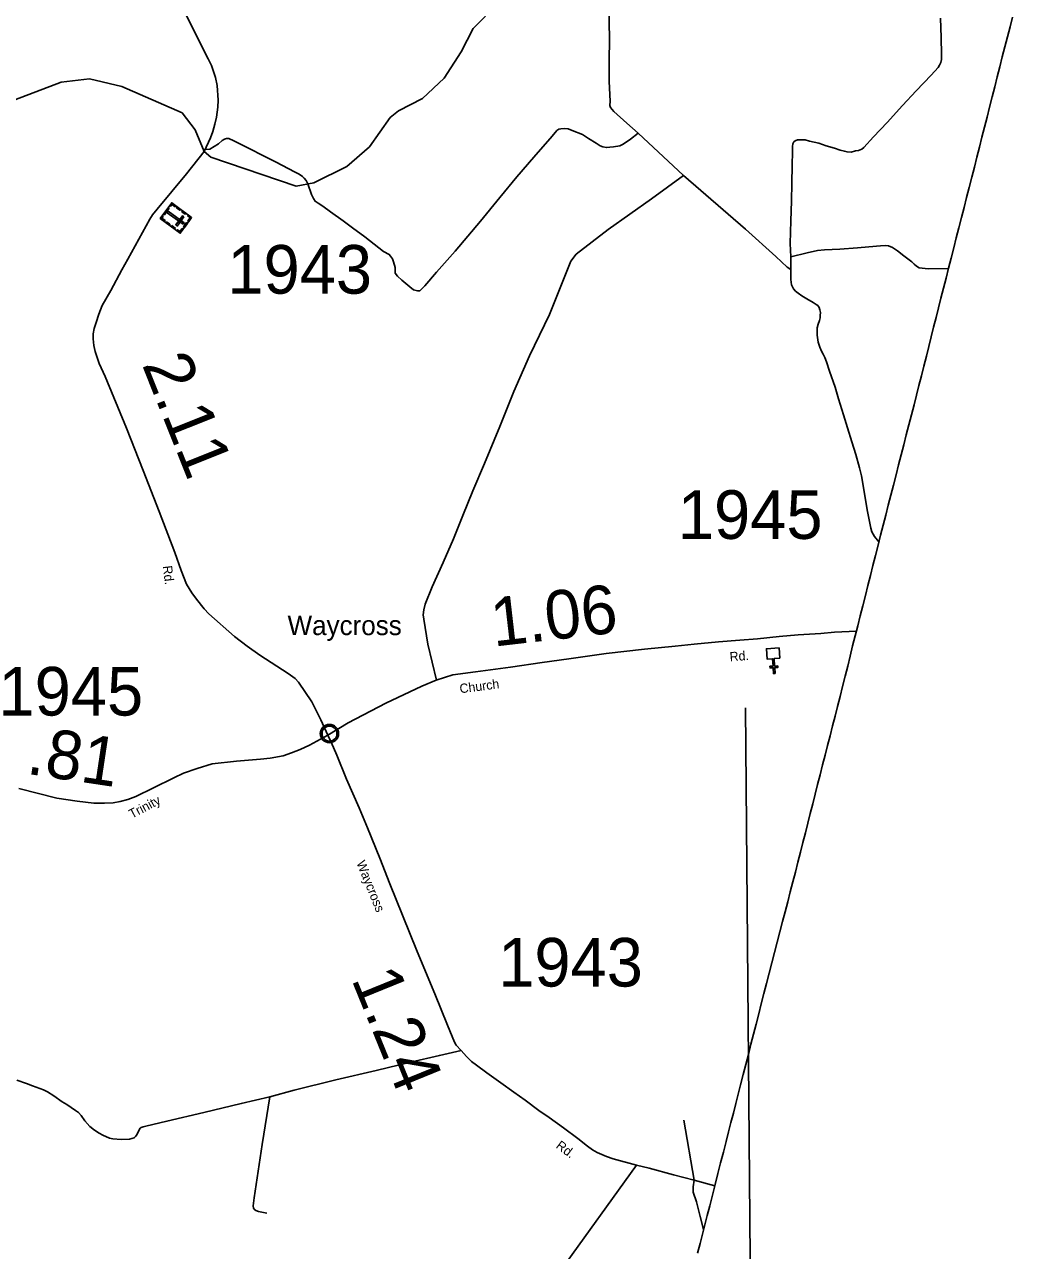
# Model space of a CAD drawing. Extents: x 2093524 to 2270757, y 289120 to 570408.
# Drawn here: x 2242629 to 2252788, y 396412 to 409015 of the extents above; entities that cross this region are included whole.
import ezdxf

# ---------------------------------------------------------------- set-up
doc = ezdxf.new("R2010")
doc.units = 0
for name, color, linetype in [('Exist Boundary Political CountyLine', 7, 'Continuous'), ('Exist Civil Demographics Community CELL', 7, 'Continuous'), ('Exist Civil Demographics Community Label', 7, 'Continuous'), ('Exist Cultural Cemetery CELL', 7, 'Continuous'), ('Exist Cultural Church CELL', 7, 'Continuous'), ('Exist Hydrographic Creek Single Shore', 7, 'Continuous'), ('Exist Road Non-System Type 51', 7, 'Continuous'), ('Exist Road Secondary Mileage Hundredths English Label', 7, 'Continuous'), ('Exist Road Secondary Type 51 Attributed', 7, 'Continuous'), ('Exist Road Secondary Type 51 Label', 7, 'Continuous'), ('Exist Road Secondary Type 51 Number Label', 7, 'Continuous'), ('Map Preparation Longitude Latitude Lines', 7, 'Continuous')]:
    doc.layers.add(name, color=color, linetype=linetype)

msp = doc.modelspace()

# ---------------------------------------------------------------- linework, layer by layer
at = {"layer": 'Exist Boundary Political CountyLine'}
for points in [[(2252788, 409090), (2252762, 408991), (2252736, 408888)], [(2252736, 408888), (2252709, 408785), (2252683, 408682), (2252657, 408579), (2252631, 408476), (2252605, 408373), (2252578, 408270), (2252552, 408167), (2252526, 408064), (2252500, 407961), (2252474, 407858), (2252448, 407755), (2252422, 407652), (2252396, 407549), (2252369, 407445), (2252342, 407341), (2252316, 407237), (2252290, 407134), (2252263, 407030), (2252237, 406926), (2252210, 406822), (2252184, 406718), (2252157, 406614), (2252131, 406510), (2252104, 406407), (2252078, 406303), (2252052, 406203), (2252028, 406103), (2252002, 406003), (2251977, 405904), (2251952, 405804), (2251927, 405704), (2251902, 405604), (2251876, 405504), (2251851, 405405), (2251826, 405305), (2251801, 405205), (2251776, 405105), (2251749, 405002), (2251722, 404899), (2251696, 404796), (2251669, 404693), (2251643, 404590), (2251616, 404487), (2251590, 404384), (2251563, 404281), (2251536, 404178), (2251510, 404075), (2251484, 403972), (2251458, 403868), (2251432, 403765), (2251406, 403661), (2251379, 403558), (2251353, 403454), (2251327, 403351), (2251301, 403247), (2251275, 403144), (2251249, 403040), (2251222, 402937), (2251196, 402833), (2251170, 402730), (2251144, 402626), (2251119, 402522), (2251093, 402419), (2251067, 402315), (2251041, 402211), (2251015, 402108), (2250989, 402004), (2250964, 401904), (2250938, 401804), (2250912, 401704), (2250886, 401603), (2250861, 401503), (2250835, 401403), (2250810, 401303), (2250784, 401203), (2250759, 401103), (2250734, 401004), (2250708, 400904), (2250683, 400805), (2250658, 400705), (2250633, 400605), (2250608, 400506), (2250581, 400404), (2250555, 400302), (2250529, 400200), (2250502, 400098), (2250476, 399996), (2250450, 399894), (2250423, 399793), (2250396, 399686), (2250368, 399580), (2250341, 399474), (2250314, 399368), (2250286, 399262), (2250259, 399156), (2250232, 399052), (2250205, 398948), (2250178, 398844), (2250152, 398740)], [(2250152, 398740), (2250125, 398636), (2250098, 398532), (2250072, 398428), (2250045, 398324)], [(2250045, 398324), (2250018, 398220), (2249991, 398116), (2249967, 398019), (2249942, 397922), (2249918, 397825), (2249893, 397727), (2249868, 397630), (2249844, 397533), (2249816, 397423), (2249787, 397312), (2249759, 397202), (2249730, 397091), (2249702, 396981), (2249674, 396870), (2249649, 396773), (2249624, 396676), (2249600, 396579), (2249575, 396482), (2249550, 396385)]]:
    msp.add_lwpolyline(points, dxfattribs=at)
at = {"layer": 'Exist Civil Demographics Community CELL'}
msp.add_lwpolyline([(2245688, 401739), (2245689, 401744), (2245690, 401751), (2245693, 401758), (2245696, 401764), (2245700, 401769), (2245703, 401774), (2245707, 401779), (2245712, 401783), (2245717, 401788), (2245723, 401792), (2245728, 401795), (2245733, 401797), (2245738, 401799), (2245744, 401801), (2245748, 401802), (2245753, 401803), (2245757, 401804), (2245764, 401804), (2245768, 401804), (2245774, 401804), (2245779, 401803), (2245783, 401802), (2245788, 401801), (2245794, 401799), (2245800, 401796), (2245807, 401792), (2245812, 401789), (2245817, 401785), (2245820, 401781), (2245824, 401777), (2245828, 401772), (2245831, 401768), (2245834, 401763), (2245837, 401758), (2245839, 401753), (2245840, 401748), (2245842, 401743), (2245843, 401737), (2245843, 401732), (2245844, 401726), (2245843, 401720), (2245843, 401715), (2245842, 401709), (2245840, 401703), (2245838, 401697), (2245836, 401692), (2245833, 401686), (2245830, 401681), (2245826, 401676), (2245822, 401671), (2245817, 401667), (2245812, 401662), (2245807, 401659), (2245802, 401656), (2245795, 401653), (2245788, 401650), (2245782, 401649), (2245776, 401648), (2245771, 401647), (2245767, 401647), (2245761, 401647), (2245757, 401647), (2245751, 401648), (2245745, 401649), (2245741, 401651), (2245736, 401653), (2245731, 401655), (2245727, 401657), (2245720, 401661), (2245715, 401665), (2245710, 401670), (2245705, 401675), (2245702, 401679), (2245699, 401683), (2245695, 401690), (2245693, 401693), (2245692, 401697), (2245689, 401706), (2245688, 401713), (2245687, 401718), (2245687, 401724), (2245687, 401729), (2245687, 401735)], close=True, dxfattribs=at)
for radius in [94.3, 76.7]:
    msp.add_circle((2245765, 401726), radius, dxfattribs=at)
at = {"layer": 'Exist Cultural Cemetery CELL'}
for points in [[(2244348, 407031), (2244231, 406871), (2244025, 407021), (2244143, 407181)], [(2244118, 407128), (2244068, 407060), (2244059, 407067), (2244109, 407135)], [(2244260, 406961), (2244271, 406976), (2244108, 407095), (2244097, 407080)], [(2244123, 407155), (2244133, 407148), (2244146, 407166), (2244178, 407142), (2244185, 407151), (2244143, 407182)], [(2244199, 407140), (2244234, 407115), (2244228, 407105), (2244193, 407131)], [(2244254, 407101), (2244289, 407075), (2244282, 407066), (2244247, 407091)], [(2244045, 407048), (2244054, 407041), (2244041, 407023), (2244074, 406999), (2244067, 406990), (2244025, 407021)], [(2244090, 406987), (2244125, 406962), (2244119, 406953), (2244084, 406978)], [(2244269, 407038), (2244254, 407049), (2244185, 406954), (2244200, 406943)], [(2244305, 406971), (2244274, 406930), (2244265, 406936), (2244295, 406978)], [(2244313, 407057), (2244307, 407048), (2244333, 407029), (2244309, 406996), (2244318, 406989), (2244348, 407031)], [(2244144, 406948), (2244179, 406923), (2244172, 406914), (2244137, 406939)], [(2244196, 406896), (2244203, 406905), (2244228, 406886), (2244252, 406919), (2244261, 406912), (2244231, 406870)]]:
    msp.add_lwpolyline(points, close=True, dxfattribs=at)
at = {"layer": 'Exist Cultural Church CELL'}
msp.add_lwpolyline([(2250394, 402500), (2250337, 402496), (2250342, 402420), (2250374, 402422), (2250375, 402406), (2250343, 402404), (2250346, 402344), (2250330, 402343), (2250327, 402403), (2250295, 402401), (2250294, 402417), (2250326, 402419), (2250321, 402495), (2250264, 402492), (2250257, 402598), (2250387, 402606)], close=True, dxfattribs=at)
at = {"layer": 'Exist Hydrographic Creek Single Shore'}
for points in [[(2245421, 407353), (2245604, 407389), (2245944, 407556), (2246176, 407758), (2246390, 408059), (2246473, 408126), (2246722, 408255), (2246945, 408464), (2247118, 408733), (2247241, 408973), (2247736, 409478), (2248068, 409649)], [(2244478, 407710), (2244384, 407934), (2244249, 408108), (2243631, 408379), (2243297, 408458), (2243006, 408424), (2242458, 408212), (2242010, 407965), (2241893, 407964), (2241818, 408015), (2241766, 408206), (2241370, 408752), (2241170, 408858), (2240728, 408929), (2240078, 408958), (2239935, 409033)], [(2245421, 407353), (2244544, 407652), (2244478, 407710)]]:
    msp.add_lwpolyline(points, dxfattribs=at)
at = {"layer": 'Exist Road Non-System Type 51'}
for p, q in [((2248938, 407899), (2249404, 407462)), ((2250509, 406498), (2250508, 406626)), ((2249513, 397133), (2249408, 397753)), ((2248136, 396200), (2248923, 397288))]:
    msp.add_line(p, q, dxfattribs=at)
for points in [[(2248583, 409521), (2248592, 409443), (2248636, 409196), (2248641, 409102), (2248641, 409034), (2248644, 408870), (2248642, 408636), (2248642, 408430), (2248650, 408226), (2248646, 408182), (2248654, 408162), (2248689, 408121), (2248824, 408002), (2248938, 407899)], [(2252049, 409081), (2252055, 408881), (2252056, 408706), (2252057, 408655), (2252051, 408625), (2252037, 408597), (2252023, 408573), (2251950, 408493), (2251797, 408332), (2251657, 408181), (2251498, 408009), (2251357, 407862), (2251260, 407752), (2251238, 407735), (2251205, 407721), (2251173, 407715), (2251129, 407704), (2251087, 407706), (2251059, 407712), (2251017, 407724), (2250957, 407743), (2250872, 407769), (2250796, 407796), (2250702, 407817), (2250656, 407829), (2250628, 407829), (2250596, 407830), (2250576, 407830), (2250554, 407820), (2250538, 407808), (2250530, 407788), (2250527, 407760), (2250527, 407711), (2250522, 407564), (2250518, 407384), (2250517, 407198), (2250509, 406996), (2250503, 406764), (2250508, 406626)], [(2244488, 407729), (2244534, 407735), (2244625, 407790), (2244663, 407822), (2244685, 407836), (2244705, 407844), (2244731, 407843), (2244781, 407819), (2244939, 407740), (2245088, 407664), (2245216, 407601), (2245407, 407500), (2245455, 407475), (2245488, 407453), (2245504, 407437), (2245526, 407411), (2245542, 407377), (2245581, 407266), (2245601, 407226), (2245618, 407198), (2245648, 407180), (2245696, 407147), (2245774, 407091), (2245907, 406997), (2246003, 406924), (2246130, 406832), (2246321, 406680), (2246380, 406651), (2246394, 406633), (2246414, 406605), (2246424, 406575), (2246439, 406517), (2246439, 406485), (2246441, 406459), (2246463, 406429), (2246510, 406388), (2246590, 406320), (2246630, 406287), (2246655, 406281), (2246671, 406277), (2246693, 406277), (2246746, 406330), (2246867, 406468), (2247057, 406686), (2247318, 406992), (2247516, 407235), (2247691, 407449), (2247865, 407652), (2248053, 407868), (2248102, 407924), (2248124, 407938), (2248144, 407944), (2248186, 407945), (2248220, 407941), (2248260, 407925), (2248365, 407884), (2248429, 407844), (2248507, 407795), (2248548, 407768), (2248576, 407758), (2248612, 407750), (2248647, 407754), (2248684, 407757), (2248749, 407769), (2248783, 407786), (2248861, 407838), (2248938, 407899)], [(2246867, 402276), (2246775, 402645), (2246735, 402901), (2246729, 402945), (2246734, 402997), (2246750, 403057), (2246820, 403233), (2246934, 403484), (2247040, 403729), (2247136, 403966), (2247240, 404220), (2247360, 404501), (2247517, 404882), (2247662, 405241), (2247821, 405610), (2248027, 406034), (2248247, 406583), (2248302, 406653), (2248631, 406907), (2249075, 407222), (2249404, 407462)], [(2249404, 407462), (2250042, 406910), (2250356, 406629), (2250471, 406522), (2250509, 406498)], [(2250508, 406626), (2250677, 406668), (2250783, 406692), (2250853, 406697), (2251013, 406704), (2251193, 406718), (2251311, 406730), (2251429, 406739), (2251480, 406742), (2251513, 406740), (2251553, 406723), (2251605, 406687), (2251669, 406637), (2251752, 406574), (2251778, 406552), (2251799, 406532), (2251829, 406512), (2251922, 406503), (2252130, 406506)], [(2251415, 403697), (2251369, 403752), (2251355, 403776), (2251343, 403800), (2251332, 403838), (2251295, 404026), (2251261, 404213), (2251234, 404375), (2251213, 404459), (2251176, 404594), (2251137, 404724), (2251090, 404868), (2251049, 405003), (2250999, 405167), (2250964, 405286), (2250907, 405450), (2250875, 405549), (2250858, 405593), (2250842, 405627), (2250824, 405657), (2250807, 405699), (2250791, 405751), (2250780, 405823), (2250778, 405849), (2250778, 405872), (2250780, 405897), (2250789, 405935), (2250803, 405973), (2250809, 405999), (2250811, 406025), (2250812, 406055), (2250808, 406081), (2250800, 406107), (2250786, 406128), (2250768, 406138), (2250739, 406158), (2250673, 406194), (2250621, 406225), (2250583, 406253), (2250557, 406275), (2250537, 406298), (2250524, 406318), (2250516, 406338), (2250510, 406394), (2250509, 406498)], [(2247118, 398466), (2246896, 398417), (2246599, 398346), (2246244, 398261), (2245831, 398166), (2245402, 398061), (2245153, 397993)], [(2245153, 397993), (2244857, 397922), (2244474, 397831), (2244093, 397740), (2243876, 397689), (2243850, 397682), (2243830, 397676), (2243820, 397668), (2243780, 397596), (2243772, 397584), (2243756, 397570), (2243709, 397557), (2243623, 397553), (2243539, 397560), (2243503, 397567), (2243433, 397597), (2243396, 397617), (2243350, 397648), (2243302, 397688), (2243250, 397743), (2243211, 397799), (2243183, 397829), (2243155, 397852), (2243066, 397914), (2243018, 397941), (2242931, 398003), (2242865, 398042), (2242823, 398064), (2242711, 398103), (2242650, 398128), (2242549, 398164)], [(2245153, 397993), (2245073, 397500), (2244991, 396954), (2244980, 396870), (2244984, 396848), (2244994, 396832), (2245008, 396822), (2245036, 396814), (2245122, 396795)], [(2249513, 397133), (2249506, 397067), (2249504, 397034), (2249506, 397011), (2249539, 396911), (2249577, 396761), (2249612, 396628)]]:
    msp.add_lwpolyline(points, dxfattribs=at)
at = {"layer": 'Exist Road Secondary Type 51 Attributed'}
for points in [[(2244152, 409401), (2244415, 408864), (2244518, 408662), (2244551, 408595), (2244592, 408471), (2244609, 408387), (2244620, 408237), (2244616, 408164), (2244603, 408064), (2244585, 407989), (2244566, 407915), (2244543, 407849), (2244478, 407710), (2244296, 407481), (2243993, 407117), (2243947, 407057), (2243918, 407013), (2243693, 406603), (2243630, 406492), (2243518, 406280), (2243429, 406127), (2243394, 406039), (2243365, 405952), (2243345, 405890), (2243334, 405836), (2243334, 405784), (2243342, 405716), (2243357, 405652), (2243372, 405601), (2243398, 405529), (2243457, 405396), (2243677, 404865), (2243851, 404431), (2244014, 404007), (2244174, 403586), (2244241, 403403), (2244296, 403261), (2244349, 403174), (2244397, 403106), (2244476, 403009), (2244526, 402955), (2244790, 402724), (2244919, 402623), (2245048, 402532), (2245341, 402342), (2245412, 402291), (2245448, 402253), (2245582, 402052), (2245675, 401867), (2245747, 401709)], [(2251183, 402780), (2250958, 402767), (2250817, 402754), (2250585, 402741), (2250387, 402723), (2250166, 402699), (2249984, 402686), (2249764, 402670), (2249515, 402644), (2249319, 402624), (2249003, 402594), (2248610, 402549), (2248226, 402494), (2247951, 402455), (2247625, 402409), (2247266, 402362), (2247032, 402328), (2246862, 402274), (2246713, 402214), (2246345, 402038), (2245957, 401835), (2245747, 401709)], [(2245747, 401709), (2245561, 401608), (2245463, 401563), (2245376, 401528), (2245290, 401498), (2245154, 401473), (2245056, 401462), (2244809, 401441), (2244559, 401414), (2244403, 401368), (2244264, 401320), (2244166, 401271), (2243954, 401167), (2243773, 401080), (2243690, 401048), (2243613, 401027), (2243540, 401013), (2243453, 401010), (2243342, 401010), (2243172, 401031), (2242963, 401062), (2242570, 401160)], [(2245747, 401709), (2245782, 401638), (2245839, 401504), (2245941, 401257), (2246069, 400963), (2246155, 400756), (2246282, 400445), (2246384, 400182), (2246517, 399859), (2246668, 399486), (2246847, 399050), (2246978, 398727), (2247049, 398552), (2247067, 398522), (2247118, 398466), (2247174, 398407), (2247224, 398355), (2247277, 398316), (2247383, 398239), (2247528, 398134), (2247659, 398039), (2247776, 397956), (2247916, 397851), (2248025, 397778), (2248170, 397673), (2248319, 397562), (2248417, 397485), (2248471, 397446), (2248518, 397418), (2248564, 397399), (2248612, 397379), (2248682, 397354), (2248923, 397288), (2249053, 397257), (2249301, 397191), (2249513, 397133), (2249727, 397077)]]:
    msp.add_lwpolyline(points, dxfattribs=at)
at = {"layer": 'Map Preparation Longitude Latitude Lines'}
msp.add_lwpolyline([(2250215, 381516), (2250100, 395122), (2250043, 401990)], dxfattribs=at)

# ---------------------------------------------------------------- texts
at = {"layer": 'Exist Civil Demographics Community Label'}
msp.add_text('Waycross', height=200, dxfattribs=at).set_placement((2245334, 402738))
at = {"layer": 'Exist Road Secondary Mileage Hundredths English Label'}
for s, rotation, p in [('2.11', 291.7587, (2243834, 405521)), ('1.06', 6.5683, (2247453, 402619)), ('.81', 351.4634, (2242639, 401314)), ('1.24', 292.139, (2245987, 399203))]:
    msp.add_text(s, height=500, rotation=rotation, dxfattribs=at).set_placement(p)
at = {"layer": 'Exist Road Secondary Type 51 Label'}
for s, rotation, p in [('Rd.', 276.842, (2244051, 403447)), ('Rd.', 4.335, (2249883, 402468)), ('Church', 7.4452, (2247109, 402139)), ('Trinity', 27.8039, (2243733, 400849)), ('Waycross', 292.0781, (2246040, 400397)), ('Rd.', 323.3475, (2248086, 397473))]:
    msp.add_text(s, height=95, rotation=rotation, dxfattribs=at).set_placement(p)
at = {"layer": 'Exist Road Secondary Type 51 Number Label'}
for s, p in [('1943', (2244715, 406248)), ('1945', (2249347, 403727)), ('1945', (2242362, 401911)), ('1943', (2247500, 399125))]:
    msp.add_text(s, height=500, dxfattribs=at).set_placement(p)

doc.saveas('drawing.dxf')
